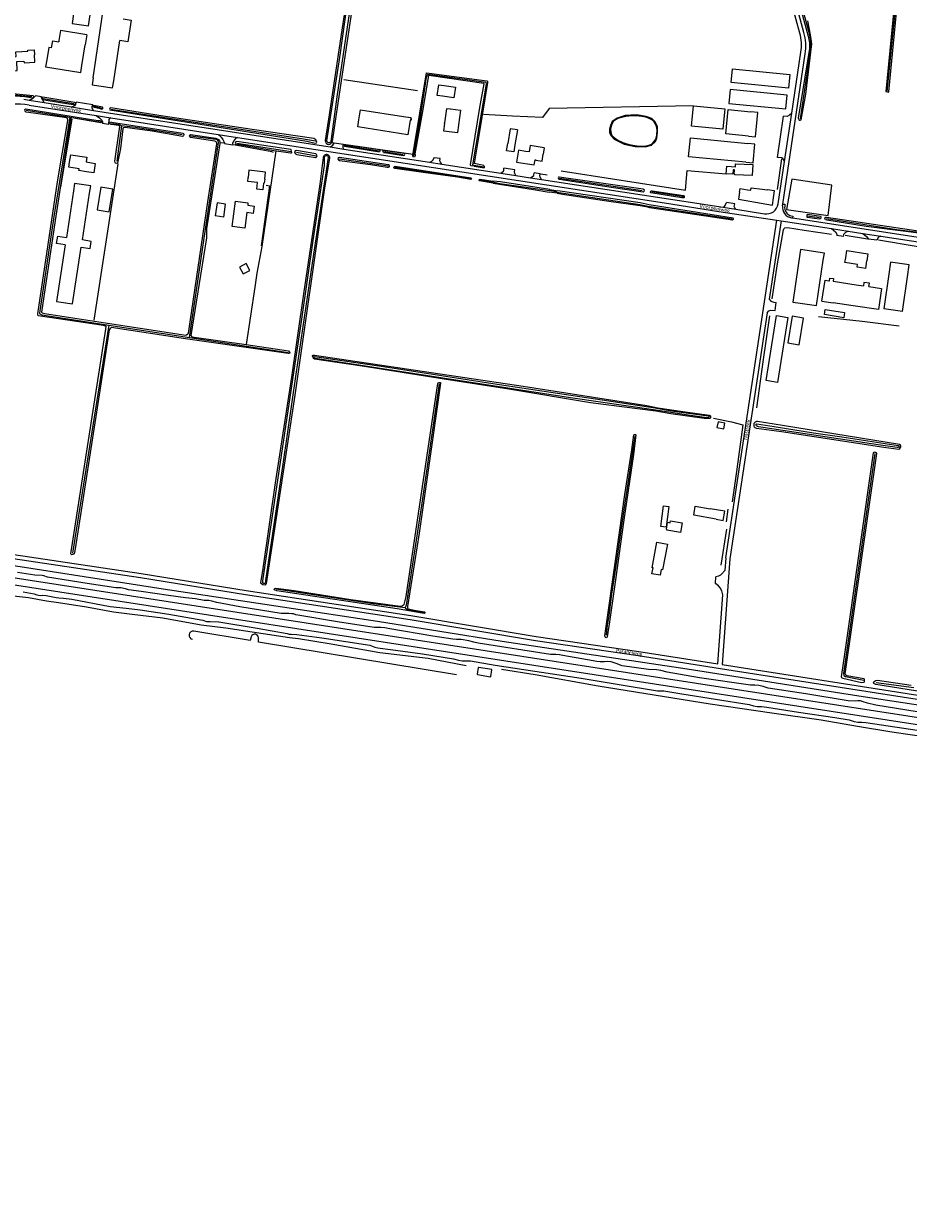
# Model space of a CAD drawing. Extents: x 177628 to 188968, y 384226 to 390673.
# Tile 322 of 393: x 186097 to 186707, y 384251 to 385068. Entities that reach past the tile are written whole.
import ezdxf

# ---------------------------------------------------------------- set-up
doc = ezdxf.new("R2010")
doc.units = 0
for name, color, linetype, lineweight in [('B01_D', 14, 'Continuous', 9), ('B01_F', 14, 'Continuous', 9), ('B01_T', 14, 'Continuous', 9), ('B02_D', 14, 'Continuous', 9), ('B02_F', 14, 'Continuous', 9), ('B02_T', 14, 'Continuous', 9), ('B03_F', 14, 'Continuous', 9), ('B03_T', 14, 'Continuous', 9), ('B11_S', 14, 'Continuous', 9), ('B14_F', 14, 'Continuous', 9), ('Q01_T', 253, 'Continuous', 9), ('T02_F', 253, 'RASTER', 9), ('T03_F', 253, 'Continuous', 9), ('T03_T', 253, 'Continuous', 9), ('T04_F', 253, 'HAAG', 9), ('T07_F', 253, 'Continuous', 9), ('T09_F', 253, 'Continuous', 9), ('T09_T', 253, 'Continuous', 9), ('T13_F', 253, 'Continuous', 9), ('T22_F', 253, 'Continuous', 9), ('V00_F', 8, 'Continuous', 9), ('V00_T', 8, 'Continuous', 9), ('V06_F', 8, 'Continuous', 9), ('V06_T', 8, 'Continuous', 9), ('W01_F', 253, 'Continuous', 9), ('Z06', 7, 'Continuous', 9)]:
    doc.layers.add(name, color=color, linetype=linetype, lineweight=lineweight)
doc.styles.add('Legend', font='calibri.ttf')
doc.linetypes.add('HAAG', pattern='A,4,-1,[5,TOPOCAD.SHX,S=0.35,R=0,X=-0.35,Y=-0.35],-1', length=6)
doc.linetypes.add('RASTER', pattern='A,4,-1,[4,TOPOCAD.SHX,S=0.5,R=0,X=-0.5,Y=0],-1', length=6)

msp = doc.modelspace()

# ---------------------------------------------------------------- linework, layer by layer
at = {"layer": 'B01_D', "linetype": 'Continuous'}
for points in [[(186079.518, 385039.713), (186079.785, 385034.72), (186092.658, 385035.41), (186092.331, 385041.6), (186097.217, 385041.861), (186097.289, 385040.66), (186104.782, 385041.068), (186104.515, 385046.06)], [(186328.152, 385001.39), (186329.246, 385008.309), (186358.951, 385003.611)], [(186391.185, 385008.566), (186391.215, 385008.796), (186398.206, 385007.899), (186396.903, 384997.745), (186397.14, 384997.715), (186397.118, 384997.52)], [(186387.203, 384998.79), (186387.253, 384999.159)], [(186590.64, 384951.41), (186591.067, 384953.929)], [(186595.983, 384953.098), (186598.306, 384952.706)], [(186606.094, 384953.429), (186609.761, 384952.94)], [(186574.41, 384725.892), (186558.963, 384728.634), (186560.083, 384734.946), (186570.26, 384733.142)]]:
    msp.add_lwpolyline(points, dxfattribs=at)
at = {"layer": 'B01_F', "linetype": 'Continuous'}
for points in [[(186455.935, 384982.065), (186455.274, 384977.668)], [(186663.282, 384902.901), (186663.768, 384906.198)], [(186677.652, 384898.893), (186678.411, 384904.03)]]:
    msp.add_lwpolyline(points, dxfattribs=at)
at = {"layer": 'B01_T', "linetype": 'Continuous'}
for points in [[(186079.518, 385039.713), (186079.273, 385044.296), (186091.865, 385044.968), (186091.695, 385048.112), (186099.874, 385048.553), (186099.829, 385049.405), (186104.323, 385049.646), (186104.515, 385046.06)], [(186358.951, 385003.611), (186363.892, 385002.829), (186363.809, 385002.304), (186364.301, 385002.227), (186364.12, 385001.082), (186363.622, 385001.161), (186362.009, 384990.968), (186327.37, 384996.451), (186328.152, 385001.39)], [(186387.203, 384998.79), (186386.568, 384993.83), (186396.483, 384992.56), (186397.118, 384997.52)], [(186443.118, 384979.522), (186438.176, 384980.279), (186436.934, 384972.168), (186449.105, 384970.305), (186449.621, 384973.696), (186450.115, 384973.62), (186450.081, 384973.393), (186454.531, 384972.723), (186455.274, 384977.668)], [(186140.384, 384965.423), (186135.142, 384966.329), (186135.347, 384967.585), (186128.195, 384968.751), (186128.727, 384972.221)], [(186128.727, 384972.221), (186129.487, 384977.174), (186140.626, 384975.464), (186140.135, 384972.265), (186146.457, 384971.295), (186145.437, 384964.648), (186140.384, 384965.423)], [(186263.246, 384960.32), (186263.775, 384965.294), (186252.38, 384966.506), (186251.851, 384961.53)], [(186263.246, 384960.32), (186262.95, 384957.538), (186262.394, 384957.597), (186261.914, 384953.115), (186257.839, 384953.551), (186258.317, 384958.013), (186251.548, 384958.738), (186251.851, 384961.53)], [(186590.64, 384951.41), (186589.81, 384946.48), (186613.25, 384942.52), (186614.08, 384947.45), (186614.71, 384952.28), (186609.761, 384952.94)], [(186663.768, 384906.198), (186664.498, 384911.145), (186679.142, 384908.977), (186678.411, 384904.03)], [(186574.41, 384725.892), (186579.394, 384725.007), (186580.515, 384731.319), (186570.26, 384733.142)], [(186410.671, 384623.694), (186410.434, 384623.56), (186409.705, 384618.931), (186409.876, 384618.675), (186418.955, 384617.281), (186419.18, 384617.446), (186419.894, 384622.104), (186419.746, 384622.329), (186410.671, 384623.694)]]:
    msp.add_lwpolyline(points, dxfattribs=at)
at = {"layer": 'B02_D', "linetype": 'Continuous'}
for points in [[(186632.3, 384874.87), (186643.728, 384873.179), (186648.348, 384904.43)], [(186652.162, 384890.372), (186652.603, 384890.307)], [(186655.126, 384889.935), (186670.984, 384887.595)], [(186668.838, 384873.039), (186655.118, 384875.062)]]:
    msp.add_lwpolyline(points, dxfattribs=at)
at = {"layer": 'B02_F', "linetype": 'Continuous'}
for points in [[(186140.642, 385059.922), (186139.534, 385053.141)], [(186432.552, 384995.165), (186430.835, 384984.95)], [(186437.493, 384994.335), (186435.778, 384984.119)], [(186587.814, 384971.01), (186599.692, 384970.398), (186599.301, 384962.809), (186587.423, 384963.421), (186587.445, 384963.846), (186586.916, 384963.873)], [(186581.467, 384964.154), (186581.73, 384969.266)], [(186586.069, 384963.917), (186581.467, 384964.154)], [(186235.026, 384934.241), (186236.306, 384943.189), (186230.424, 384944.031), (186229.144, 384935.083)], [(186240.892, 384927.755), (186243.091, 384945.11), (186251.703, 384944.019)], [(186706.369, 384893.078), (186707.541, 384901.333), (186694.594, 384903.172), (186693.422, 384894.922)], [(186647.399, 384876.2), (186649.546, 384890.758), (186652.162, 384890.372)], [(186693.422, 384894.922), (186690.016, 384870.941)], [(186702.963, 384869.102), (186706.369, 384893.078)], [(186670.984, 384887.595), (186675.99, 384886.857)], [(186679.792, 384886.297), (186688.485, 384885.015), (186686.339, 384870.459)]]:
    msp.add_lwpolyline(points, dxfattribs=at)
at = {"layer": 'B02_T', "linetype": 'Continuous'}
for points in [[(186144.961, 385030.291), (186151.818, 385077.023)], [(186121.35, 385056.105), (186121.203, 385055.201)], [(186137.19, 385038.791), (186139.534, 385053.141)], [(186159.111, 385028.3), (186163.443, 385056.022)], [(186116.303, 385050.959), (186114.351, 385051.277), (186112.945, 385042.71)], [(186112.945, 385042.71), (186112.147, 385037.768), (186136.392, 385033.853), (186137.19, 385038.791)], [(186144.961, 385030.291), (186144.261, 385025.34), (186158.41, 385023.341), (186159.111, 385028.3)], [(186596.68, 384990.063), (186581.085, 384991.553), (186582.69, 385008.376), (186598.289, 385006.888)], [(186596.68, 384990.063), (186601.661, 384989.587), (186603.267, 385006.413), (186598.289, 385006.888)], [(186594.951, 384972.031), (186555.491, 384975.848), (186556.753, 384988.897), (186596.221, 384985.081)], [(186435.778, 384984.119), (186434.95, 384979.188), (186430.006, 384980.019), (186430.835, 384984.95)], [(186594.951, 384972.031), (186599.934, 384971.549), (186601.196, 384984.6), (186596.221, 384985.081)], [(186142.511, 384950.74), (186143.251, 384955.69), (186132.211, 384957.34), (186131.471, 384952.39)], [(186131.471, 384952.39), (186126.499, 384920.14)], [(186137.537, 384918.438), (186142.511, 384950.74)], [(186125.724, 384915.113), (186119.711, 384876.115), (186130.76, 384874.429), (186136.763, 384913.411)], [(186648.348, 384904.43), (186649.078, 384909.376), (186632.696, 384911.794), (186627.354, 384875.6), (186632.3, 384874.87)]]:
    msp.add_lwpolyline(points, dxfattribs=at)
at = {"layer": 'B03_F', "linetype": 'Continuous'}
for points in [[(186584.917, 385027.024), (186585.842, 385036.376), (186625.158, 385032.486), (186624.233, 385023.134), (186584.917, 385027.024)], [(186622.425, 385008.853), (186623.342, 385018.365), (186584.159, 385022.142), (186583.242, 385012.63), (186622.425, 385008.853)], [(186626.709, 384960.327), (186622.946, 384939.489), (186651.646, 384935.245), (186654.178, 384956.352), (186626.709, 384960.327)], [(186623.874, 384847.458), (186631.705, 384846.149), (186634.788, 384864.591), (186626.957, 384865.9), (186623.874, 384847.458)], [(186649.052, 384866.981), (186649.613, 384870.509), (186662.984, 384868.382), (186662.423, 384864.854), (186649.052, 384866.981)]]:
    msp.add_lwpolyline(points, dxfattribs=at)
at = {"layer": 'B03_T', "linetype": 'Continuous'}
msp.add_lwpolyline([(186616.18, 384866.292), (186623.941, 384865.06), (186616.722, 384820.239), (186608.97, 384821.55), (186616.18, 384866.292)], dxfattribs=at)
at = {"layer": 'B11_S', "linetype": 'Continuous'}
for points in [[(186391.185, 385008.566), (186388.573, 385008.901), (186387.253, 384999.159)], [(186455.935, 384982.065), (186446.317, 384983.51), (186445.659, 384979.133), (186443.118, 384979.522)], [(186598.306, 384952.706), (186598.599, 384954.473), (186606.094, 384953.429)], [(186591.067, 384953.929), (186595.983, 384953.098)], [(186677.652, 384898.893), (186671.666, 384899.778), (186671.939, 384901.624), (186663.282, 384902.901)]]:
    msp.add_lwpolyline(points, dxfattribs=at)
at = {"layer": 'B14_F', "linetype": 'Continuous'}
for points in [[(186137.331, 385084.093), (186132.9, 385084.743), (186130.408, 385067.76), (186141.865, 385066.079), (186143.647, 385078.222), (186151.818, 385077.023)], [(186165.764, 385070.871), (186171.114, 385070.066), (186168.872, 385055.174), (186163.443, 385056.022)], [(186140.642, 385059.922), (186122.455, 385062.887), (186121.35, 385056.105)], [(186116.303, 385050.959), (186117.103, 385055.869), (186121.203, 385055.201)], [(186385.731, 385017.615), (186382.092, 385018.129), (186383.369, 385025.439), (186386.843, 385024.879)], [(186386.843, 385024.879), (186386.865, 385025.021), (186394.833, 385023.801), (186393.699, 385016.395), (186385.731, 385017.615)], [(186580.34, 385008.971), (186579.006, 384994.904), (186557.546, 384996.94), (186558.88, 385011.007)], [(186558.88, 385011.007), (186580.34, 385008.971)], [(186437.493, 384994.335), (186432.552, 384995.165)], [(186581.73, 384969.266), (186587.708, 384968.958), (186587.814, 384971.01)], [(186586.916, 384963.873), (186587.066, 384966.785), (186586.219, 384966.829), (186586.069, 384963.917)], [(186158.496, 384953.463), (186150.303, 384954.783), (186147.807, 384939.291), (186156, 384937.971), (186158.496, 384953.463)], [(186251.703, 384944.019), (186251.498, 384942.402), (186255.906, 384941.843), (186255.265, 384936.781), (186250.857, 384937.34), (186249.504, 384926.664), (186240.892, 384927.755)], [(186235.026, 384934.241), (186229.144, 384935.083)], [(186125.724, 384915.113), (186119.73, 384916.037), (186120.505, 384921.064), (186126.499, 384920.14)], [(186136.763, 384913.411), (186142.8, 384912.48), (186143.576, 384917.507), (186137.537, 384918.438)], [(186248.405, 384895.068), (186252.961, 384897.512), (186250.483, 384902.131), (186245.927, 384899.687), (186248.405, 384895.068)], [(186652.603, 384890.307), (186652.764, 384892.17), (186655.303, 384891.907), (186655.126, 384889.935)], [(186679.792, 384886.297), (186680.075, 384888.573), (186676.263, 384889.047), (186675.99, 384886.857)], [(186647.399, 384876.2), (186655.118, 384875.062)], [(186686.339, 384870.459), (186668.838, 384873.039)], [(186702.963, 384869.102), (186690.016, 384870.941)], [(186579.749, 384788.098), (186580.55, 384792.046), (186575.753, 384793.019), (186574.952, 384789.071), (186579.749, 384788.098)], [(186536.249, 384720.901), (186538.139, 384735.101), (186541.888, 384734.602), (186539.998, 384720.402), (186536.249, 384720.901)], [(186549.779, 384716.695), (186540.448, 384718.309), (186540.562, 384718.964), (186540.122, 384719.04), (186540.944, 384723.796), (186542.823, 384723.471), (186543.061, 384724.852), (186550.954, 384723.487), (186549.779, 384716.695)], [(186530.207, 384688.261), (186530.974, 384692.299), (186530.277, 384692.431), (186533.624, 384710.051), (186540.875, 384708.674), (186537.528, 384691.054), (186536.58, 384691.234), (186535.813, 384687.196), (186530.207, 384688.261)]]:
    msp.add_lwpolyline(points, dxfattribs=at)
at = {"layer": 'Q01_T', "linetype": 'Continuous'}
for points in [[(185911.203, 384713.178), (186000.145, 384699.372), (187292.38, 384499.72), (187999.855, 384390.097), (188499.942, 384313.085), (188870.824, 384255.75)], [(188870.034, 384250.659), (188499.895, 384307.795), (187999.747, 384385.247), (186999.89, 384539.685), (186000.018, 384694.382), (185910.533, 384708.249)]]:
    msp.add_lwpolyline(points, dxfattribs=at)
at = {"layer": 'T02_F', "linetype": 'RASTER'}
for points in [[(186434.042, 385003.813), (186413.984, 385004.881)], [(186256.492, 384885.97), (186250.421, 384846.273)], [(186675.128, 384862.19), (186644.93, 384865.487)]]:
    msp.add_lwpolyline(points, dxfattribs=at)
at = {"layer": 'T03_F', "linetype": 'Continuous'}
for points in [[(186558.88, 385011.007), (186459.402, 385009.109), (186454.813, 385002.822)], [(186232.244, 384984.986), (186223.178, 384926.041), (186223.039, 384920.031)], [(186161.987, 384970.892), (186145.337, 384863.107)], [(186553.271, 384952.889), (186554.411, 384966.387), (186581.467, 384964.154)], [(186686.422, 384918.509), (186713.83, 384913.916)]]:
    msp.add_lwpolyline(points, dxfattribs=at)
at = {"layer": 'T03_T', "linetype": 'Continuous'}
for points in [[(186309.398, 384985.568), (186365.49, 384977.584)], [(186467.503, 384966.033), (186553.271, 384952.889)]]:
    msp.add_lwpolyline(points, dxfattribs=at)
at = {"layer": 'T04_F', "linetype": 'HAAG'}
for points in [[(186368.482, 385021.206), (186317.888, 385028.936)], [(186454.813, 385002.822), (186434.042, 385003.813)], [(186130.229, 385001.771), (186122.489, 384954.756)], [(186235.066, 384985.102), (186232.268, 384985.491)], [(186242.786, 384983.811), (186241.18, 384984.012)], [(186269.332, 384978.885), (186268.099, 384979.344), (186242.786, 384983.811)], [(186619.419, 384974.331), (186616.599, 384953.372)], [(186453.69, 384964.06), (186458.041, 384963.424)], [(186264.305, 384956.222), (186266.648, 384955.858), (186260.767, 384914.495)], [(186678.916, 384918.989), (186663.301, 384921.469)], [(186700.521, 384859.029), (186675.128, 384862.19)], [(186572.715, 384795.637), (186585.098, 384793.055), (186592.964, 384790.996), (186588.735, 384760.349)], [(186588.735, 384760.349), (186585.588, 384737.867)], [(186582.473, 384732.77), (186581.264, 384724.101)], [(186581.593, 384719.092), (186577.579, 384694.216)]]:
    msp.add_lwpolyline(points, dxfattribs=at)
at = {"layer": 'T07_F', "linetype": 'Continuous'}
for points in [[(186701.003, 385110.289), (186692.149, 385020.779)], [(186625.695, 385108.24), (186638.437, 385061.85), (186639.617, 385055.957), (186639.591, 385052.758), (186639.226, 385048.588), (186632.298, 385002.094)], [(186366.072, 384976.424), (186370.322, 385001.678), (186374.886, 385030.786), (186375.783, 385032.687), (186402.816, 385029.199), (186415.573, 385027.192), (186415.941, 385025.964), (186406.461, 384970.263), (186407.451, 384970.022)], [(186025.008, 385002.137), (186071.843, 385015.224), (186085.753, 385018.494), (186090.787, 385018.584), (186102.706, 385017.381)], [(186110.542, 385015.989), (186131.712, 385012.498)], [(186098.672, 385007.942), (186128.947, 385003.118)], [(186145.455, 385010.735), (186151.16, 385009.362)], [(186157.171, 385008.659), (186230.133, 384997.414), (186288.554, 384988.496), (186298.291, 384986.903)], [(186128.947, 385003.118), (186117.721, 384932.981), (186108.023, 384868.087), (186108.271, 384867.594), (186108.58, 384867.287), (186109.567, 384866.858), (186155.811, 384859.732)], [(186128.947, 385003.118), (186150.157, 384999.751)], [(186164.433, 384997.136), (186163.137, 384997.872), (186157.649, 384998.66)], [(186164.433, 384997.136), (186161.32, 384972.814)], [(186206.267, 384990.955), (186174.174, 384996.02), (186164.433, 384997.136)], [(186211.272, 384851.15), (186221.181, 384918.079), (186231.335, 384985.748), (186231.209, 384986.765), (186230.59, 384987.533), (186229.573, 384987.716), (186212.094, 384990.106)], [(186244.001, 384985.256), (186281.366, 384979.371)], [(186270.855, 384979.952), (186261.137, 384913.84), (186257.862, 384895.517)], [(186285.035, 384978.98), (186298.662, 384976.58)], [(186318.176, 384983.537), (186342.465, 384979.821)], [(186345.044, 384979.427), (186358.639, 384977.347)], [(186314.878, 384974.402), (186348.357, 384969.494)], [(186352.982, 384968.581), (186399.379, 384961.61), (186405.716, 384960.675)], [(186407.451, 384970.022), (186414.311, 384968.911)], [(186411.101, 384959.881), (186420.127, 384958.549)], [(186420.127, 384958.549), (186425.399, 384957.423)], [(186425.399, 384957.423), (186459.65, 384952.516)], [(186466.488, 384961.157), (186523.418, 384952.646)], [(186464.706, 384951.512), (186459.65, 384952.516)], [(186464.706, 384951.512), (186521.77, 384942.811)], [(186530.02, 384951.789), (186552.112, 384948.349)], [(186521.77, 384942.811), (186527.536, 384941.778)], [(186527.536, 384941.778), (186585.463, 384933.048)], [(186637.207, 384935.09), (186645.665, 384933.945)], [(186650.435, 384933.257), (186699.045, 384925.773), (186719.545, 384923.106)], [(186613.193, 384877.808), (186616.697, 384902.024), (186620.792, 384925.378), (186621.153, 384926.154), (186621.739, 384926.794), (186623.553, 384926.986), (186635.203, 384925.301), (186653.976, 384922.409)], [(186257.862, 384895.517), (186256.492, 384885.97)], [(186602.474, 384802.606), (186606.822, 384834.417), (186611.446, 384866.054)], [(186155.811, 384859.732), (186130.813, 384702.441)], [(186155.811, 384859.732), (186211.272, 384851.15)], [(186211.272, 384851.15), (186279.373, 384840.751)], [(186383.589, 384819.287), (186371.257, 384735.403), (186360.737, 384666.624), (186360.064, 384664.742)], [(186518.405, 384783.233), (186514.647, 384758.146), (186509.674, 384724.651), (186505.791, 384696.963), (186502.383, 384674.166), (186500.165, 384657.949), (186499.352, 384653.042), (186498.691, 384645.978)], [(186683.8, 384771.17), (186662.312, 384619.372), (186662.457, 384618.16), (186663.532, 384617.418), (186676.316, 384614.994)], [(187148.849, 384531.975), (187051.907, 384547.077), (186928.698, 384565.969), (186850.434, 384576.749), (186759.235, 384590.743), (186672.807, 384603.845), (186554.377, 384622.416), (186426.879, 384641.557), (186340.983, 384655.338), (186193.256, 384677.613), (186094.699, 384693.149), (185914.988, 384720.112)], [(186360.064, 384664.742), (186338.023, 384667.46), (186271.124, 384677.616)], [(186360.064, 384664.742), (186361.361, 384663.697), (186363.859, 384662.872), (186373.306, 384661.353)], [(186684.715, 384613.161), (186710.698, 384609.807)]]:
    msp.add_lwpolyline(points, dxfattribs=at)
at = {"layer": 'T09_F', "linetype": 'Continuous'}
for points in [[(186621.628, 385118.794), (186638, 385058.954), (186638.893, 385054.407), (186638.727, 385050.527), (186631.064, 385002.448), (186631.413, 385001.526), (186631.784, 385001.122), (186632.431, 385001.094), (186633.012, 385001.354), (186636.178, 385018.943), (186640.5, 385053.794), (186639.62, 385059.869), (186637.78, 385069.511)], [(186693.396, 385020.496), (186693.415, 385020.579), (186701.953, 385108.942), (186702.933, 385109.444), (186765.302, 385111.092)], [(186627.394, 385107.04), (186627.575, 385107.628), (186627.921, 385107.847), (186665.393, 385108.822), (186699.407, 385109.388), (186699.778, 385108.984), (186699.927, 385108.226), (186691.362, 385020.734)], [(186307.861, 385004.741), (186316.852, 385064.805), (186321.374, 385094.786), (186321.218, 385095.479), (186320.78, 385096.095), (186318.724, 385096.731), (186217.421, 385093.266), (186216.83, 385093.676), (186216.262, 385094.804), (186216.311, 385095.857), (186216.768, 385097.63), (186217.487, 385097.992), (186322.129, 385100.952), (186322.823, 385100.594), (186324.367, 385099.185), (186325.193, 385097.544), (186325.968, 385095.877), (186312.331, 385003.651)], [(186366.581, 384975.635), (186365.767, 384975.796), (186365.357, 384976.399), (186365.381, 384976.94), (186365.655, 384978.16), (186374.699, 385033.644), (186374.878, 385033.786), (186416.405, 385028.282), (186416.769, 385027.875), (186416.855, 385027.117), (186411.042, 384991.931), (186407.673, 384971.173)], [(186407.667, 384969.349), (186405.403, 384969.608), (186405.091, 384970.272), (186411.562, 385009.742), (186414.49, 385026.072), (186414.236, 385026.285), (186376.378, 385031.96), (186376.185, 385031.963), (186376.103, 385031.852), (186371.794, 385005.892), (186366.713, 384977.772), (186366.851, 384977.271)], [(186691.362, 385020.734), (186693.396, 385020.496)], [(186097.862, 385017.359), (186103.077, 385016.448), (186103.693, 385016.757), (186103.949, 385017.143), (186103.871, 385017.554), (186103.664, 385017.836), (186089.613, 385019.316), (186087.173, 385019.438), (186078.266, 385017.849), (186024.425, 385002.844), (186024.068, 385002.15), (186024.145, 385001.868), (186024.403, 385001.483), (186024.891, 385001.407), (186051.272, 385008.896), (186074.267, 385014.937), (186086.202, 385017.664), (186089.128, 385018.108), (186091.517, 385017.96), (186097.862, 385017.359)], [(186128.306, 385012.428), (186131.363, 385011.973), (186132.211, 385011.95), (186132.774, 385012.619), (186132.696, 385012.901), (186132.31, 385013.157), (186110.344, 385016.825), (186109.754, 385016.593), (186109.909, 385016.285), (186110.528, 385015.311), (186112.455, 385014.93), (186128.306, 385012.428)], [(186250.421, 384846.273), (186279.661, 384841.991), (186280.497, 384840.637), (186280.375, 384840.267), (186279.327, 384840.048), (186208.7, 384850.256), (186157.37, 384857.985), (186156.878, 384857.737), (186156.08, 384856.41), (186147.378, 384799.654), (186135.186, 384721.626), (186132.272, 384704.114), (186131.784, 384702.017), (186130.984, 384701.461), (186130.029, 384701.212), (186129.751, 384701.612), (186129.534, 384702.043), (186153.675, 384856.897), (186153.824, 384858.901), (186153.361, 384859.054), (186152.128, 384859.359), (186107.087, 384866.241), (186106.744, 384867.534), (186120.475, 384958.602), (186127.488, 385000.932), (186127.424, 385001.825), (186127.145, 385002.379), (186126.805, 385002.594), (186098.814, 385006.561), (186098.412, 385006.745), (186098.041, 385007.483), (186097.853, 385008.469), (186098.099, 385008.747), (186098.438, 385008.994), (186148.166, 385000.922), (186149.522, 385000.833), (186150.509, 385000.404), (186150.757, 384999.912), (186150.758, 384999.604), (186150.542, 384999.418), (186150.173, 384999.232), (186130.288, 385002.572), (186129.887, 385002.448), (186129.58, 385002.293), (186118.693, 384931.941), (186109.392, 384868.712)], [(186148.807, 385009.372), (186150.864, 385008.607), (186151.402, 385008.814), (186151.684, 385009.148), (186151.631, 385009.764), (186151.425, 385010.046), (186145.541, 385011.264), (186145.13, 385011.315), (186144.873, 385011.186), (186144.849, 385010.852), (186145.132, 385010.287), (186145.544, 385009.98), (186148.807, 385009.372)], [(186257.763, 384992.132), (186292.164, 384986.621), (186298.074, 384985.223), (186298.921, 384985.456), (186299.254, 384985.817), (186299.046, 384986.484), (186298.504, 384987.561), (186297.013, 384988.482), (186254.624, 384994.667), (186227.032, 384998.783), (186193.3, 385003.86), (186157.204, 385009.548), (186156.486, 385009.186), (186156.205, 385008.723), (186156.566, 385008.262), (186257.763, 384992.132)], [(186501.571, 384997.42), (186500.971, 384994.824), (186501.005, 384992.414), (186501.997, 384990.229), (186504.229, 384987.884), (186510.986, 384984.428), (186518.659, 384982.928), (186525.456, 384982.592), (186529.89, 384983.875), (186532.606, 384986.259), (186533.583, 384988.671), (186534.069, 384992.742), (186534.003, 384996.699), (186532.513, 384999.869), (186530.062, 385002.137), (186526.232, 385003.614), (186519.599, 385004.687), (186511.725, 385004.238), (186506.264, 385002.501), (186502.694, 385000.071), (186501.571, 384997.42)], [(186185.575, 384993.429), (186166.921, 384996.113), (186165.781, 384995.897), (186165.568, 384995.73), (186165.427, 384995.183), (186163.774, 384981.568), (186161.992, 384972.465), (186161.638, 384971.395), (186161.068, 384971.227), (186160.331, 384971.511), (186160.093, 384971.866), (186159.972, 384972.697), (186163.404, 384996.603), (186163.189, 384997.03), (186162.951, 384997.267), (186162.642, 384997.409), (186157.319, 384998.061), (186156.938, 384998.226), (186156.461, 384999.175), (186156.674, 384999.58), (186156.887, 384999.865), (186157.695, 384999.796), (186206.696, 384992.223), (186207.196, 384991.82), (186207.53, 384991.156), (186207.271, 384990.371), (186206.939, 384990.085), (186206.441, 384989.894), (186185.575, 384993.429)], [(186109.392, 384868.712), (186109.732, 384868.189), (186111.428, 384867.731), (186208.755, 384852.906), (186209.34, 384853.124), (186210.325, 384853.619), (186210.754, 384854.298), (186224.108, 384944.83), (186230.233, 384984.785), (186230.201, 384985.308), (186229.798, 384986.109), (186228.81, 384986.692), (186212.04, 384989.053), (186211.515, 384989.483), (186211.298, 384990.068), (186211.512, 384990.716), (186211.819, 384991.179), (186212.065, 384991.303), (186229.638, 384988.574), (186231.489, 384987.808), (186232.015, 384986.761), (186232.294, 384986.053), (186232.268, 384985.491)], [(186232.268, 384985.491), (186232.244, 384984.986)], [(186271.355, 384979.865), (186281.004, 384978.472), (186281.682, 384978.659), (186281.99, 384978.814), (186281.523, 384980.507), (186281.276, 384980.846), (186244.004, 384986.391), (186243.357, 384986.143), (186243.05, 384985.988), (186242.959, 384985.248), (186243.207, 384984.756), (186270.855, 384979.952)], [(186270.855, 384979.952), (186271.355, 384979.865)], [(186292.443, 384976.282), (186298.146, 384975.372), (186298.885, 384975.744), (186299.13, 384976.022), (186299.345, 384976.515), (186299.221, 384976.915), (186298.973, 384977.408), (186298.571, 384977.746), (186285.252, 384980.147), (186284.267, 384979.96), (186283.806, 384979.342), (186284.055, 384978.541), (186284.426, 384977.803), (186285.444, 384977.466), (186292.443, 384976.282)], [(186342.657, 384980.531), (186318.337, 384983.993), (186318.132, 384983.89), (186317.979, 384983.427), (186318.134, 384983.119), (186318.237, 384983.042), (186342.434, 384979.237)], [(186342.657, 384980.531), (186342.699, 384980.205), (186342.661, 384979.764), (186342.434, 384979.237)], [(186345.145, 384978.811), (186345.881, 384978.695), (186358.803, 384976.647), (186359.547, 384976.957), (186359.751, 384977.446), (186359.596, 384978.01), (186359.467, 384978.138), (186344.765, 384980.231)], [(186345.145, 384978.811), (186344.895, 384979.178), (186344.793, 384979.621), (186344.765, 384980.231)], [(186336.19, 384970.49), (186347.549, 384968.714), (186348.523, 384968.669), (186348.998, 384968.789), (186349.353, 384969.146), (186349.185, 384969.834), (186348.614, 384970.26), (186314.822, 384975.378), (186314.537, 384975.353), (186313.92, 384975.043), (186313.708, 384974.401), (186313.994, 384973.831), (186314.875, 384973.264), (186336.19, 384970.49)], [(186414.359, 384969.798), (186407.673, 384971.173)], [(186396.074, 384961.733), (186372.382, 384965.094), (186352.992, 384967.705), (186352.421, 384967.894), (186352.23, 384968.392), (186352.489, 384969.058), (186352.774, 384969.201), (186353.178, 384969.345), (186405.377, 384961.344)], [(186407.667, 384969.349), (186414.491, 384968.309)], [(186414.359, 384969.798), (186414.562, 384969.362), (186414.585, 384968.85), (186414.491, 384968.309)], [(186301.171, 384956.92), (186290.021, 384881.267), (186281.691, 384823.772), (186270.41, 384750.985), (186261.992, 384691.826), (186260.414, 384682.084), (186261.835, 384680.793), (186263.715, 384680.582), (186264.545, 384681.539), (186284.28, 384811.421), (186304.551, 384952.83)], [(186405.269, 384960.198), (186396.074, 384961.733)], [(186420.742, 384957.614), (186411.243, 384959.2)], [(186411.701, 384960.375), (186420.572, 384959.015)], [(186425.728, 384958.577), (186420.572, 384959.015)], [(186420.742, 384957.614), (186425.186, 384956.937)], [(186425.186, 384956.937), (186448.57, 384953.242)], [(186459.758, 384953.342), (186425.728, 384958.577)], [(186502.003, 384954.846), (186524.225, 384951.692), (186524.841, 384952.001), (186525.146, 384953.055), (186524.246, 384953.566), (186466.341, 384961.844), (186465.725, 384961.791), (186465.52, 384961.302), (186465.753, 384960.712), (186466.165, 384960.405), (186502.003, 384954.846)], [(186448.57, 384953.242), (186459.454, 384951.464)], [(186464.801, 384950.765), (186459.454, 384951.464)], [(186459.758, 384953.342), (186465.319, 384952.453)], [(186464.801, 384950.765), (186468.58, 384949.99), (186502.134, 384944.991)], [(186522.091, 384943.973), (186465.319, 384952.453)], [(186552.265, 384947.404), (186550.763, 384947.624), (186529.414, 384950.96), (186529.26, 384951.14), (186529.182, 384951.55), (186529.335, 384952.013), (186529.873, 384952.348), (186530.284, 384952.426), (186552.009, 384949.221)], [(186552.009, 384949.221), (186552.44, 384948.421), (186552.437, 384947.824), (186552.265, 384947.404)], [(186502.134, 384944.991), (186522, 384942.143)], [(186522, 384942.143), (186527.062, 384941.3)], [(186528.365, 384942.729), (186522.091, 384943.973)], [(186527.062, 384941.3), (186528.512, 384940.9), (186567.318, 384935.154)], [(186567.318, 384935.154), (186585.712, 384932.279), (186585.878, 384932.303), (186586.257, 384932.494), (186586.494, 384932.851), (186586.351, 384933.136), (186586.112, 384933.491), (186528.365, 384942.729)], [(186637.172, 384935.97), (186636.953, 384935.591), (186636.88, 384935.018), (186636.986, 384934.242)], [(186636.986, 384934.242), (186638.858, 384933.955), (186645.82, 384933.138), (186646.449, 384933.292), (186646.906, 384933.687), (186646.899, 384934.128), (186646.663, 384934.656), (186637.172, 384935.97)], [(186677.775, 384927.774), (186650.754, 384932.174), (186649.807, 384932.448), (186649.512, 384932.824), (186649.358, 384933.452), (186649.668, 384934.035), (186650.008, 384934.124), (186650.449, 384934.131), (186719.901, 384923.917), (186720.383, 384923.689), (186720.573, 384923.266), (186720.662, 384922.926), (186720.468, 384922.649), (186719.94, 384922.412), (186719.758, 384922.394), (186677.775, 384927.774)], [(186223.039, 384920.031), (186215.091, 384869.748), (186212.269, 384852.515), (186212.887, 384851.746), (186214.706, 384851.504), (186250.421, 384846.273)], [(186532.865, 384800.429), (186487.907, 384806.23), (186431.585, 384815.472), (186387.05, 384822.557), (186330.42, 384831.347), (186297.65, 384836.324), (186297.032, 384836.608), (186296.578, 384837.39), (186296.172, 384838.316), (186296.242, 384838.886), (186296.669, 384839.101), (186297.501, 384839.103), (186441.461, 384817.706), (186526.751, 384804.309), (186534.356, 384802.784)], [(186373.213, 384660.897), (186354.524, 384664.038), (186271.563, 384676.564), (186270.013, 384677.231), (186269.828, 384677.369), (186269.827, 384677.716), (186270.15, 384677.994), (186270.843, 384678.227), (186283.443, 384676.64), (186322.704, 384670.476), (186356.553, 384665.869), (186357.431, 384665.964), (186358.193, 384666.289), (186359.07, 384666.731), (186359.3, 384667.078), (186360.697, 384672.467), (186364.221, 384695.704), (186382.515, 384819.403), (186382.884, 384819.82), (186383.53, 384820.145), (186384.039, 384820.17), (186384.316, 384820.078), (186384.479, 384819.755), (186378.572, 384779.061), (186369.623, 384716.357), (186361.684, 384665.79), (186361.64, 384664.842), (186361.988, 384664.265), (186362.452, 384663.919), (186363.238, 384663.852), (186366.198, 384663.258), (186373.454, 384662.076)], [(186534.356, 384802.784), (186551.527, 384800.208), (186569.678, 384797.71), (186570.572, 384797.066), (186570.614, 384796.526), (186570.491, 384795.8), (186570.077, 384795.434), (186569.127, 384795.229), (186566.151, 384795.38), (186543.207, 384798.588), (186532.865, 384800.429)], [(186517.763, 384784.056), (186518.233, 384784.334), (186518.933, 384784.293), (186519.18, 384783.974), (186517.476, 384770.522), (186510.903, 384725.556), (186504.775, 384682.503), (186500.926, 384655.217), (186499.363, 384644.68), (186499.152, 384644.391), (186498.604, 384644.184), (186498.121, 384644.203), (186497.85, 384644.735), (186497.805, 384645.524), (186499.525, 384658.412), (186503.952, 384689.043), (186507.77, 384716.732), (186511.55, 384743.02), (186516.22, 384773.78), (186517.763, 384784.056)], [(186619.471, 384786.27), (186690.039, 384775.565), (186700.395, 384774.252), (186700.999, 384774.674), (186701.835, 384775.796), (186701.786, 384776.355), (186701.504, 384776.914), (186700.849, 384777.517), (186620.22, 384790.48)], [(186663.231, 384634.447), (186660.637, 384617.139), (186660.872, 384616.674), (186661.76, 384616.304), (186674.686, 384613.368), (186676.457, 384613.561), (186676.828, 384613.983), (186676.823, 384615.381), (186676.542, 384615.707), (186664.458, 384617.9), (186663.804, 384618.27), (186663.427, 384619.248), (186685.194, 384771.187), (186684.959, 384771.653), (186683.559, 384772.114), (186682.768, 384771.598), (186663.231, 384634.447)], [(186756.514, 384600.478), (186684.436, 384611.866), (186683.175, 384612.514), (186682.986, 384613.119), (186683.216, 384613.819), (186684.007, 384614.335), (186684.659, 384614.664), (186685.59, 384614.901), (186708.963, 384611.398)]]:
    msp.add_lwpolyline(points, dxfattribs=at)
at = {"layer": 'T09_F', "linetype": 'Continuous', "extrusion": (0, 0, -1)}
for centre, radius, start, end in [((-186365.067, 384976.725), 1.866, 162.988756, 215.754105), ((-186405.115, 384960.79), 0.611, 190.827432, 255.453369), ((-186405.114, 384960.79), 0.613, 115.395453, 190.859469), ((-186411.781, 384959.667), 0.712, 318.99147, 17.451794), ((-186411.78, 384959.668), 0.712, 17.433661, 83.63481), ((-186373.038, 384661.547), 0.673, 128.149013, 254.956407)]:
    msp.add_arc(centre, radius, start, end, dxfattribs=at)
at = {"layer": 'T09_T', "linetype": 'Continuous'}
for points in [[(186305.027, 384987.085), (186307.861, 385004.741)], [(186312.331, 385003.651), (186309.668, 384986.353), (186309.568, 384985.948), (186309.398, 384985.568)], [(186303.569, 384975.439), (186301.171, 384956.92)], [(186304.551, 384952.83), (186308.122, 384974.773)], [(186620.22, 384790.48), (186602.945, 384793.18)], [(186602.277, 384788.678), (186619.471, 384786.27)], [(186253.955, 384644.759), (186253.181, 384642.271), (186214.314, 384648.646)], [(186395.519, 384618.553), (186259.051, 384641.19), (186259.007, 384644.033)]]:
    msp.add_lwpolyline(points, dxfattribs=at)
for centre, radius, start, end in [((186307.346, 384986.712), 2.349, 170.869413, 330.850885), ((186305.851, 384975.141), 2.301, 350.790319, 172.565593), ((186602.592, 384790.932), 2.276, 81.077873, 262.04236), ((186213.858, 384645.857), 2.826, 80.71276, 260.529264), ((186256.423, 384643.992), 2.584, 0.910023, 162.734518)]:
    msp.add_arc(centre, radius, start, end, dxfattribs=at)
at = {"layer": 'T13_F', "linetype": 'Continuous'}
for points in [[(185908.044, 384701.135), (185977.349, 384690.557), (186023.58, 384682.742), (186042.266, 384680.833), (186064.618, 384676.968), (186087.944, 384673.374), (186100.47, 384671.889), (186112.866, 384669.701), (186121.015, 384668.555), (186140.264, 384665.442), (186159.096, 384662.042), (186171.803, 384660.366), (186193.11, 384657.755), (186219.529, 384653.038), (186236.353, 384650.993), (186280.378, 384644.322), (186286.493, 384643.602), (186309.146, 384639.877), (186342.709, 384634.004), (186375.84, 384630.038), (186402.028, 384625.03)], [(186398.723, 384642.976), (186395.545, 384643.005), (186392.871, 384643.132), (186379.208, 384645.186), (186349.398, 384650.29), (186345.941, 384651.014), (186343.345, 384651.269), (186340.928, 384651.24), (186338.885, 384651.294), (186337.381, 384651.372), (186314.776, 384654.797), (186284.743, 384659.889), (186282.978, 384660.623), (186281.938, 384660.688), (186279.752, 384660.951), (186274.566, 384660.958), (186246.006, 384665.546), (186230.133, 384668.403), (186226.867, 384669.307), (186224.741, 384669.736), (186223.089, 384669.835), (186221.511, 384669.877), (186215.571, 384670.909), (186208.53, 384671.746), (186196.915, 384673.244), (186178.045, 384675.939), (186169.251, 384677.288), (186167.261, 384677.917), (186164.062, 384678.578), (186160.679, 384678.556), (186140.888, 384681.554), (186113.493, 384685.907), (186110.912, 384686.719), (186109.729, 384686.992), (186104.85, 384687.326), (186092.818, 384689.225)], [(186096.763, 384675.809), (186104.394, 384674.442), (186106.149, 384673.637), (186108.403, 384673.373), (186109.963, 384673.435), (186112.467, 384673.249), (186119.443, 384671.841), (186121.234, 384671.73), (186124.625, 384671.411), (186130.27, 384670.732), (186156.612, 384665.617), (186167.825, 384664.509), (186177.439, 384663.416), (186197.189, 384660.288), (186220.524, 384656.167), (186223.01, 384655.441), (186225.572, 384655.236), (186231.563, 384655.116), (186257.922, 384650.733), (186278.713, 384647.165), (186280.159, 384646.59), (186281.585, 384646.536), (186285.379, 384646.469), (186302.547, 384643.97), (186335.592, 384638.949), (186339.1, 384637.725), (186341.201, 384637.094), (186342.781, 384636.925), (186349.987, 384635.922), (186372.067, 384633.147), (186393.474, 384629.695), (186396.866, 384628.702)], [(186713.114, 384593.019), (186684.508, 384597.741), (186678.767, 384599.052), (186675.904, 384600.027), (186673.97, 384600.599), (186672.058, 384600.65), (186670.282, 384600.431), (186665.568, 384600.664), (186636.382, 384605.481), (186610.426, 384609.364), (186606.81, 384610.586), (186603.852, 384611.271), (186601.205, 384611.435), (186598.211, 384611.424), (186563.065, 384616.529), (186540.748, 384620.318), (186536.245, 384621.516), (186533.378, 384622.057), (186527.805, 384622.205), (186509.696, 384624.842), (186505.516, 384626.329), (186502.184, 384627.57), (186499.719, 384627.84), (186497.445, 384627.603), (186494.596, 384627.418), (186492.169, 384627.706), (186485.805, 384628.86), (186468.728, 384631.841), (186466.4, 384632.405), (186463.84, 384632.585), (186460.328, 384632.641), (186410.403, 384640.454), (186407.484, 384641.108), (186403.901, 384642.002), (186398.723, 384642.976)], [(186396.866, 384628.702), (186399.448, 384628.266), (186402.145, 384628.272), (186405.073, 384628.106), (186422.01, 384625.202), (186481.388, 384616.291), (186507.614, 384611.845), (186534.074, 384607.508), (186538.441, 384607.603), (186550.805, 384605.41), (186597.278, 384598.041), (186600.216, 384597.136), (186602.8, 384596.683), (186605.648, 384596.781), (186609.305, 384596.164), (186631.31, 384592.83), (186656.365, 384589.165), (186666.111, 384587.599), (186669.677, 384586.465), (186672.068, 384586.017), (186674.836, 384585.982), (186677.657, 384585.734), (186703.797, 384581.675), (186732.928, 384577.305)], [(187142.455, 384509.855), (186979.6, 384535.75), (186942.998, 384540.404), (186910.683, 384545.383), (186877.129, 384551.091), (186838.088, 384557.127), (186816.127, 384561.72), (186809.945, 384561.89), (186806.118, 384562.571), (186785.517, 384565.237), (186759.039, 384569.195), (186742.802, 384572.418), (186738.707, 384572.48), (186733.41, 384573.58), (186695.685, 384578.926), (186671.911, 384582.893), (186646.938, 384587.32), (186612.962, 384592.138), (186570.284, 384598.256), (186493.102, 384610.715), (186449.703, 384618.597), (186426.563, 384622.185)]]:
    msp.add_lwpolyline(points, dxfattribs=at)
at = {"layer": 'T22_F', "linetype": 'Continuous'}
for points in [[(186109.409, 385017.235), (186105.243, 385017.901)], [(186144.669, 385011.6), (186133.331, 385013.412)], [(186616.644, 384975.311), (186620.925, 385003.82)], [(186155.636, 384998.041), (186151.341, 384998.705)], [(186235.528, 384985.003), (186241.18, 384984.012)], [(186384.187, 384974.629), (186380.078, 384975.06)], [(186435.664, 384966.74), (186428.193, 384967.885)], [(186453.091, 384964.069), (186448.96, 384964.702)], [(186587.403, 384943.433), (186581.532, 384944.364)], [(186661.963, 384920.963), (186657.613, 384921.624)], [(186685.277, 384918.421), (186679.476, 384919.083)], [(186615.258, 384869.916), (186615.901, 384875.351)], [(186573.959, 384681.511), (186574.311, 384686.243)]]:
    msp.add_lwpolyline(points, dxfattribs=at)
at = {"layer": 'V00_F', "linetype": 'Continuous'}
for points in [[(186100.939, 385014.867), (186103.44, 385016.125), (186105.243, 385017.901)], [(186111.153, 385013.234), (186109.411, 385016.504), (186109.409, 385017.235)], [(186129.978, 385010.226), (186132.46, 385011.234), (186133.036, 385011.813), (186133.331, 385013.412)], [(186145.303, 385007.776), (186144.375, 385009.238), (186144.391, 385010.452), (186144.669, 385011.6)], [(186147.151, 385004.264), (186149.293, 385002.607), (186150.841, 385001.185), (186151.509, 384999.857), (186151.341, 384998.705)], [(186626.623, 385005.914), (186625.048, 385004.446), (186623.394, 385003.71), (186620.925, 385003.82)], [(186157.036, 385002.734), (186156.301, 385002.305), (186155.852, 385001.425), (186155.636, 384998.041)], [(186231.092, 384991.275), (186233.14, 384989.451), (186234.332, 384987.672), (186235.43, 384985.49), (186235.528, 384985.003)], [(186244.522, 384989.197), (186243.076, 384988.528), (186241.774, 384986.625), (186241.089, 384985.031), (186241.18, 384984.012)], [(186308.296, 384982.592), (186309.208, 384983.036), (186310.275, 384983.934), (186311.154, 384985.245)], [(186317.798, 384981.129), (186317.307, 384982.003), (186317.248, 384982.732), (186317.386, 384983.629), (186317.775, 384984.289)], [(186376.773, 384972.047), (186378.178, 384972.513), (186379.177, 384973.401), (186380.078, 384975.06)], [(186380.078, 384975.06), (186380.119, 384975.253)], [(186385.449, 384970.717), (186384.348, 384972.043), (186384.018, 384973.082), (186384.187, 384974.629)], [(186621.621, 384972.603), (186620.499, 384974.642), (186619.65, 384975.083), (186616.644, 384975.311)], [(186425.965, 384964.508), (186427.753, 384965.938), (186428.021, 384966.555), (186428.193, 384967.885)], [(186436.398, 384962.909), (186435.643, 384964.409), (186435.506, 384965.449), (186435.664, 384966.74)], [(186446.424, 384961.373), (186448.712, 384962.862), (186448.96, 384964.702)], [(186454.005, 384960.211), (186453.192, 384961.731), (186452.881, 384962.924), (186453.091, 384964.069)], [(186579.384, 384940.983), (186580.326, 384941.602), (186580.633, 384942.142), (186581.532, 384944.364)], [(186588.017, 384939.615), (186587.359, 384940.73), (186586.992, 384941.461), (186587.403, 384943.433)], [(186620.403, 384943.185), (186621.834, 384943.047), (186621.746, 384941.718)], [(186625.362, 384935.241), (186627.272, 384934.769), (186627.146, 384933.636)], [(186653.897, 384926.3), (186656.753, 384924.114), (186657.708, 384922.469), (186657.613, 384921.624)], [(186665.424, 384924.548), (186663.53, 384923.592), (186662.237, 384922.188), (186661.963, 384920.963)], [(186675.605, 384923), (186678.111, 384920.761), (186679.476, 384919.083)], [(186687.915, 384921.128), (186686.319, 384920.323), (186685.277, 384918.421)]]:
    msp.add_lwpolyline(points, dxfattribs=at)
for centre, radius, start, end in [((186627.288, 384940.757), 5.625, 170.160087, 213.855464), ((186629.83, 384943.162), 9.094, 217.523556, 240.576198)]:
    msp.add_arc(centre, radius, start, end, dxfattribs=at)
at = {"layer": 'V00_T', "linetype": 'Continuous'}
for points in [[(186632.154, 385061.04), (186604.293, 385162.396)], [(186635.021, 385061.609), (186623.46, 385104.541), (186608.741, 385157.93)], [(186620.402, 384943.185), (186635.872, 385046.781)], [(186626.623, 385005.914), (186632.935, 385047.945)], [(186097.077, 385015.484), (186100.939, 385014.867)], [(186100.939, 385014.867), (186111.153, 385013.234)], [(186111.153, 385013.234), (186129.978, 385010.226)], [(186100.895, 385011.421), (186147.151, 385004.264)], [(186129.978, 385010.226), (186145.303, 385007.776)], [(186145.303, 385007.776), (186159.791, 385005.461), (186308.296, 384982.592)], [(186147.151, 385004.264), (186157.036, 385002.734)], [(186621.621, 384972.603), (186626.623, 385005.914)], [(186157.036, 385002.734), (186231.092, 384991.275)], [(186231.092, 384991.275), (186244.522, 384989.197)], [(186244.522, 384989.197), (186279.011, 384983.86), (186538.761, 384944.04), (186576.231, 384938.11), (186616.252, 384932.025)], [(186308.296, 384982.592), (186317.798, 384981.129)], [(186317.798, 384981.129), (186376.773, 384972.047)], [(186376.773, 384972.047), (186385.449, 384970.717)], [(186385.449, 384970.717), (186425.965, 384964.508)], [(186617.224, 384943.318), (186621.621, 384972.603)], [(186425.965, 384964.508), (186436.398, 384962.909)], [(186436.398, 384962.909), (186446.424, 384961.373)], [(186446.424, 384961.373), (186454.005, 384960.211)], [(186454.005, 384960.211), (186579.384, 384940.983)], [(186579.384, 384940.983), (186588.017, 384939.615)], [(186588.017, 384939.615), (186607.872, 384936.469)], [(186620.237, 384942.077), (186620.402, 384943.185)], [(186616.252, 384932.025), (186619.303, 384931.561)], [(186619.303, 384931.561), (186653.897, 384926.3)], [(186626.368, 384933.756), (186627.146, 384933.636)], [(186627.146, 384933.636), (186718.399, 384919.59), (186803.534, 384906.589)], [(186653.897, 384926.3), (186665.424, 384924.548)], [(186665.424, 384924.548), (186675.605, 384923)], [(186675.605, 384923), (186687.915, 384921.128)], [(186687.915, 384921.128), (186719.6, 384916.31), (186800.711, 384903.63), (186868.951, 384893.36), (186916.09, 384886.123)]]:
    msp.add_lwpolyline(points, dxfattribs=at)
for centre, radius, start, end in [((186601.617, 385052.648), 31.669, 351.459755, 15.366524), ((186599.879, 385052.154), 36.392, 351.509997, 15.059369), ((186092.017, 384953.965), 58.138, 81.216042, 104.792546), ((186609.147, 384944.538), 8.169, 261.021291, 351.413575), ((186627.483, 384940.997), 7.326, 171.520119, 261.246236)]:
    msp.add_arc(centre, radius, start, end, dxfattribs=at)
at = {"layer": 'V06_F', "linetype": 'Continuous'}
for points in [[(186611.113, 384877.666), (186612.118, 384876.171), (186614.318, 384875.53), (186615.901, 384875.351)], [(186609.674, 384868.192), (186610.868, 384869.545), (186612.065, 384870.149), (186615.258, 384869.916)], [(186712.992, 384601.493), (186586.133, 384621.425), (186520.672, 384631.639), (186449.942, 384642.022), (186363.586, 384656.469), (186249.979, 384673.747), (186177.542, 384685.544), (186074.196, 384700.896), (185983.098, 384714.184), (185938.9, 384721.7)], [(185939.59, 384724.75), (185983.564, 384717.148), (186074.632, 384703.864), (186178.004, 384688.508), (186250.445, 384676.711), (186364.06, 384659.431), (186450.408, 384644.986), (186521.122, 384634.605), (186575.621, 384626.102), (186579.156, 384673.622), (186578.276, 384676.399), (186577.259, 384678.657), (186576.17, 384679.932), (186574.225, 384681.414), (186573.959, 384681.511)], [(186581.07, 384699.36), (186580.403, 384690.399), (186578.467, 384688.129), (186577.368, 384687.312), (186576.106, 384686.684), (186574.311, 384686.243)], [(186583.91, 384698.64), (186578.596, 384625.637), (186713.454, 384604.457), (186825.605, 384587.159), (186872.478, 384580.822), (186877.098, 384581.422), (186885.663, 384584.596), (186912.639, 384593.876), (186926.374, 384595.708), (187022.488, 384579.084), (187089.715, 384569.151), (187093.402, 384568.961), (187097.183, 384569.411), (187099.016, 384570.444), (187100.533, 384572.162), (187102.681, 384574.966), (187104.344, 384581.314), (187113.757, 384633.211), (187112.798, 384634.196), (187111.421, 384634.761), (187110.096, 384634.974)]]:
    msp.add_lwpolyline(points, dxfattribs=at)
at = {"layer": 'V06_T', "linetype": 'Continuous'}
for points in [[(186581.07, 384699.36), (186616.252, 384932.025)], [(186619.303, 384931.561), (186611.113, 384877.666)], [(186609.674, 384868.192), (186583.91, 384698.64)]]:
    msp.add_lwpolyline(points, dxfattribs=at)
at = {"layer": 'W01_F', "linetype": 'Continuous'}
for points in [[(186315.125, 385044.391), (186322.337, 385097.003), (186322.259, 385097.543), (186322.182, 385097.568), (186303.075, 385097.597), (186251.18, 385095.206), (186218.233, 385094.764), (186217.616, 385095.096), (186217.536, 385096.277), (186217.766, 385096.715), (186218.432, 385097.178), (186220.332, 385097.363), (186322.381, 385099.983), (186323.795, 385099.344), (186324.621, 385097.703), (186324.5, 385094.877), (186312.934, 385017.189), (186308.902, 384986.362), (186308.544, 384985.796), (186307.672, 384985.358), (186306.876, 384985.407), (186306.413, 384985.817), (186305.999, 384986.894), (186315.125, 385044.391)], [(186528.378, 385002.252), (186526.016, 385003.138), (186523.151, 385003.605), (186519.576, 385004.048), (186516.314, 385004.026), (186512.301, 385003.553), (186506.75, 385002.217), (186503.744, 385000.312), (186502.659, 384998.874), (186502.169, 384996.931), (186501.678, 384994.918), (186501.754, 384992.825), (186502.642, 384990.578), (186504.075, 384989.139), (186506.778, 384987.361), (186510.016, 384985.718), (186512.237, 384984.905), (186514.427, 384984.305), (186518.35, 384983.503), (186521.89, 384983.096), (186524.69, 384983.054), (186527.393, 384983.617), (186530.138, 384984.605), (186531.687, 384986.284), (186532.883, 384988.003), (186533.454, 384990.689), (186533.688, 384994.479), (186533.095, 384997.537), (186531.817, 384999.861), (186530.523, 385001.085), (186528.378, 385002.252)], [(186296.59, 384917.991), (186304.349, 384969.876), (186304.552, 384974.992), (186304.734, 384976.009), (186305.011, 384976.38), (186305.811, 384976.628), (186306.551, 384976.384), (186306.829, 384976.138), (186307.046, 384975.707), (186307.047, 384975.245), (186296.163, 384904.123), (186284.711, 384826.003), (186275.684, 384763.915), (186263.744, 384683.699), (186263.807, 384682.806), (186263.716, 384682.22), (186263.533, 384681.665), (186263.225, 384681.51), (186262.516, 384681.539), (186262.022, 384681.908), (186261.866, 384682.832), (186261.926, 384683.325), (186274.806, 384769.799), (186288.714, 384863.734), (186296.59, 384917.991)], [(186532.881, 384801.142), (186474.061, 384809.5), (186298.336, 384836.639), (186297.194, 384837.221), (186297.008, 384837.591), (186296.946, 384837.868), (186297.223, 384838.084), (186299.226, 384837.935), (186345.099, 384831.086), (186385.084, 384825.054), (186420.507, 384819.504), (186469.74, 384812.108), (186491.289, 384808.834), (186532.507, 384802.651), (186533.371, 384802.469)], [(186533.371, 384802.469), (186543.757, 384800.722), (186568.856, 384797.26), (186569.611, 384796.966), (186569.527, 384796.291), (186569.026, 384795.794), (186567.995, 384795.718), (186555.247, 384797.653), (186532.881, 384801.142)], [(186641.623, 384785.558), (186661.17, 384782.693), (186699.915, 384776.613), (186700.312, 384776.405), (186700.5, 384776.033), (186700.385, 384775.566), (186699.78, 384775.261), (186699.36, 384775.282), (186686.182, 384777.098), (186603.562, 384789.589), (186602.955, 384789.75), (186602.254, 384790.213), (186601.949, 384790.702), (186601.971, 384791.005), (186602.133, 384791.495), (186602.622, 384791.683), (186614.518, 384789.746), (186641.623, 384785.558)]]:
    msp.add_lwpolyline(points, dxfattribs=at)

# ---------------------------------------------------------------- texts
at = {"layer": 'Z06', "linetype": 'Continuous', "style": 'Legend'}
for s, rotation, p in [('Voorpeelweg', 351.319149, (186115.654, 385009.545)), ('Voorpeelweg', 350.905195, (186562.88, 384940.745)), ('Nastreek', 80.970801, (186595.763, 384780.476)), ('Parallelweg', 351.545738, (186505.338, 384634.178))]:
    msp.add_text(s, height=2.5, rotation=rotation, dxfattribs=at).set_placement(p)

doc.saveas('drawing.dxf')
